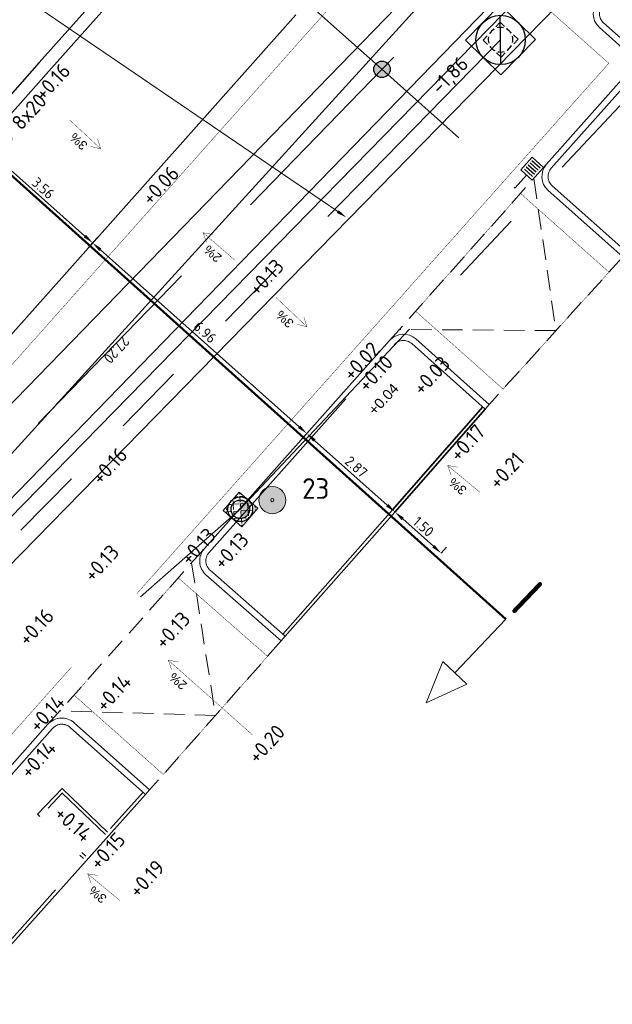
# Model space of a CAD drawing. Header units: metres. Extents: x 92403 to 95147, y 464428 to 465602.
# Tile 366 of 568: x 93082 to 93096, y 465025 to 465049. Entities that reach past the tile are written whole.
import ezdxf
from ezdxf import colors
from ezdxf.entities.mleader import LeaderData, LeaderLine
from ezdxf.enums import TextEntityAlignment as Align
from ezdxf.math import Vec2, Vec3

# ---------------------------------------------------------------- set-up
doc = ezdxf.new("R2010")
doc.units = ezdxf.units.M
for name, pattern in [('CENTER', [2, 1.25, -0.25, 0.25, -0.25]), ('DASHED', [0.75, 0.5, -0.25]), ('RI-DRAINAGE', [19.2, 6, -1.8, 1.8, -1.8, 2.4, -1.8, 1.8, -1.8]), ('RI-GWA', [18.45, 6, -1.8, 1.75, -1.8, 1.75, -1.8, 1.75, -1.8]), ('RI-HWA', [7.4, 5, -2.4]), ('RI-HWA_KOLKAANSLUITING', [4.3, 2.5, -1.8]), ('VH-OPSLUITBAND_80X200', [14, 8, -2, 2, -2]), ('VH-TROTTOIRBAND', [15, 5, -2, 2, -2, 2, -2])]:
    doc.linetypes.add(name, pattern=pattern)
doc.layers.get('0').update_dxf_attribs({"linetype": 'CONTINUOUS'})
doc.layers.get('Defpoints').update_dxf_attribs({"linetype": 'CONTINUOUS'})
for name, color, linetype, lineweight in [('B-OI-RI-DRAINAGE_DRAIN_PVC-G', 90, 'RI-DRAINAGE', 18), ('B-WE-RI-GWA_STROOMRICHTING-S', 30, 'CONTINUOUS', 25), ('B-WE-VH-VERHARDING_FUNDERING-G', 252, 'CONTINUOUS', 18), ('B-XX-AL-HOOGTELABEL-T18-bomen', 90, 'CONTINUOUS', 18), ('N-RO-VH-VERHARDING_HELLING-G', 251, 'CONTINUOUS', 9), ('N-WE-GK-KISTDAM-G', 40, 'CONTINUOUS', 30), ('N-WE-IE-MEUBILAIR_WEGMEUBILAIR_LICHTMAST-T25', 7, 'CONTINUOUS', 25), ('N-WE-RI-HWA_HULPSTUK-S', 150, 'CONTINUOUS', 25), ('N-WE-RI-HWA_KOLK_STRAATKOLK-S', 150, 'CONTINUOUS', 25), ('N-WE-RI-HWA_KOLKAANSLUITING-G', 150, 'RI-HWA_KOLKAANSLUITING', 25), ('N-WE-RI-PUT-OPHOOGTEBRENGEN-S', 7, 'CONTINUOUS', 25), ('N-WE-VH-KANTOPSLUITING_OPSLUITBAND_80X200-G', 7, 'VH-OPSLUITBAND_80X200', 35), ('N-WE-VH-KANTOPSLUITING_TROTTOIRBAND-G', 7, 'VH-TROTTOIRBAND', 35), ('N-WE-VH-KANTOPSLUITING_TROTTOIRBAND_130 150-T18', 10, 'CONTINUOUS', 18), ('N-WE-VH-KANTOPSLUITING_VOORKANTBAND-G', 50, 'CONTINUOUS', 35), ('X-XX-AL-HOOGTELABEL-T-afschot', 7, 'CONTINUOUS', 18), ('X-XX-AL-HOOGTELABEL-T18', 7, 'CONTINUOUS', 18), ('X-XX-AL-M', 7, 'CONTINUOUS', 18), ('X-XX-AL-T', 7, 'CONTINUOUS', 5), ('X-XX-AL-VERWIJZING-S', 7, 'CONTINUOUS', 13)]:
    doc.layers.add(name, color=color, linetype=linetype, lineweight=lineweight)
for name, color, linetype, lineweight, true_color in [('B-OI-RI-GWA_TRANSPORTLEIDING-G', 7, 'RI-GWA', 18, 0xff8400), ('B-XX-KL-ET_LS_OV_LICHTMAST-S', 7, 'CONTINUOUS', 9, 0xff0026), ('N-OI-RI-DRAINAGE_DRAIN_PVC-G', 7, 'RI-DRAINAGE', 18, 0x00ff04), ('N-OI-RI-HWA_TRANSPORTLEIDING-G', 7, 'RI-HWA', 35, 0x007bff), ('N-RO-VH-VERHARDING-G', 7, 'CONTINUOUS', 9, 0x784a3b), ('N-WE-RI-DRAINAGE_PUTRAND-S', 7, 'CONTINUOUS', 5, 0x00ff04)]:
    doc.layers.add(name, color=color, linetype=linetype, lineweight=lineweight, true_color=true_color)
doc.layers.add('B-WE-RI-GWA_RIOOLPUT_INSPECTIEPUT-S', color=30, linetype='CONTINUOUS', lineweight=25, transparency=0.3)
doc.layers.add('G_GRENS_ALGEMEEN', color=77, linetype='CONTINUOUS')
doc.layers.add('hulplijn profielen', color=7, linetype='CONTINUOUS')
doc.styles.add('1_500_2mm', font='arial.ttf', dxfattribs={"height": 1})
doc.styles.add('NLCS-ISO', font='NLCS-ISO.ttf')
doc.styles.add('NLCS-ISO-M100-T25', font='NLCS-ISO.ttf', dxfattribs={"height": 0.25})
doc.styles.add('NLCS-ISO-M100-T35', font='NLCS-ISO.ttf', dxfattribs={"height": 0.35})
doc.styles.add('NLCS-ISO-M200-T18', font='NLCS-ISO.ttf', dxfattribs={"height": 0.36})
doc.styles.add('NLCS-ISO-M200-T25', font='NLCS-ISO.ttf', dxfattribs={"height": 0.5})
doc.dimstyles.new('NLCS-M100-T25-PIJL_L2_H1', dxfattribs={"dimscale": 0.1, "dimtxt": 2.5, "dimasz": 2.5, "dimexe": 2, "dimexo": 2, "dimgap": 0.7, "dimtad": 1, "dimzin": 0, "dimdsep": 46, "dimtxsty": 'NLCS-ISO-M100-T25', "dimcen": 0, "dimdle": 2, "dimclrd": 256, "dimclre": 256, "dimclrt": 256, "dimadec": 1, "dimazin": 0, "dimtfac": 1, "dimtdec": 3, "dimtofl": 0, "dimtmove": 0, "dimatfit": 3, "dimfxl": 2, "dimfxlon": 1, "dimtfillclr": 256, "dimtolj": 1, "dimtzin": 0, "dimlwd": -1, "dimlwe": -1, "dimarcsym": 0})

# ---------------------------------------------------------------- blocks, each defined once
blk = doc.blocks.new('Putdeksel 600x600')
at = {"ltscale": 0.1}
h = blk.add_hatch(dxfattribs=at)
h.set_pattern_fill('ANGLE', color=8, scale=0.025, angle=45)
h.set_pattern_definition([(45, (-93679.67512, -463937.87647), (-0.123478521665, 0.123478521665), [0.127, -0.047625]), (135, (-93679.67512, -463937.87647), (-0.123478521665, -0.123478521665), [0.127, -0.047625])])
h.paths.add_polyline_path([(-0.3, -0.3), (0.3, -0.3), (0.3, 0.3), (-0.3, 0.3)])
at = {"color": 250, "ltscale": 0.1}
blk.add_lwpolyline([(-0.3, -0.3), (0.3, -0.3), (0.3, 0.3), (-0.3, 0.3)], close=True, dxfattribs=at)
blk = doc.blocks.new('LIGHTWEL 4M')
at = {"true_color": 0xffffff}
h = blk.add_hatch(color=7, dxfattribs=at)
h.dxf.hatch_style = 1
edge = h.paths.add_edge_path()
edge.add_arc((0, 0), 0.33, 0, 360)
at = {"color": 18, "true_color": 0x000000}
for radius in [0.33, 0.04]:
    blk.add_circle((0, 0), radius, dxfattribs=at)
blk = doc.blocks.new('*D102')
at = {"layer": 'Defpoints', "color": 0, "transparency": 16777216}
for p in [(93093.045, 465051.481), (93094.57, 465050.094), (93076.27, 465029.967)]:
    blk.add_point(p, dxfattribs=at)
at = {"layer": 'X-XX-AL-M', "transparency": 16777216}
for p, q in [((93093.193, 465051.346), (93092.897, 465051.615)), ((93074.913, 465031.539), (93092.877, 465051.296)), ((93074.893, 465031.219), (93074.597, 465031.488))]:
    blk.add_line(p, q, dxfattribs=at)
for points in [[(93092.908, 465051.268), (93092.846, 465051.324), (93093.045, 465051.481)], [(93074.944, 465031.511), (93074.883, 465031.567), (93074.745, 465031.354)]]:
    blk.add_solid(points, dxfattribs=at)
at = {"layer": 'X-XX-AL-M', "transparency": 16777216, "insert": (93084.04, 465041.286), "char_height": 0.25, "attachment_point": 5, "rotation": 227.7218, "style": 'NLCS-ISO-M100-T25'}
blk.add_mtext('\\A1;27.20', dxfattribs=at)
blk = doc.blocks.new('*D119')
at = {"layer": 'Defpoints', "color": 0, "transparency": 16777216}
for p in [(93090.799, 465037.35), (93090.799, 465037.35), (93091.919, 465036.353)]:
    blk.add_point(p, dxfattribs=at)
at = {"layer": 'X-XX-AL-M', "transparency": 16777216}
for p, q in [((93090.799, 465037.35), (93090.932, 465037.5)), ((93091.733, 465036.519), (93090.986, 465037.184)), ((93091.919, 465036.353), (93092.052, 465036.502))]:
    blk.add_line(p, q, dxfattribs=at)
for points in [[(93091.013, 465037.215), (93090.958, 465037.153), (93090.799, 465037.35)], [(93091.76, 465036.55), (93091.705, 465036.488), (93091.919, 465036.353)]]:
    blk.add_solid(points, dxfattribs=at)
at = {"layer": 'X-XX-AL-M', "transparency": 16777216, "insert": (93091.489, 465036.997), "char_height": 0.25, "attachment_point": 5, "rotation": 318.3258, "style": 'NLCS-ISO-M100-T25'}
blk.add_mtext('\\A1;1.50', dxfattribs=at)
blk = doc.blocks.new('*D120')
at = {"layer": 'Defpoints', "color": 0, "transparency": 16777216}
for p in [(93088.657, 465039.257), (93088.657, 465039.257), (93090.799, 465037.35)]:
    blk.add_point(p, dxfattribs=at)
at = {"layer": 'X-XX-AL-M', "transparency": 16777216}
for p, q in [((93088.657, 465039.257), (93088.79, 465039.407)), ((93090.612, 465037.516), (93088.843, 465039.091)), ((93090.799, 465037.35), (93090.932, 465037.5))]:
    blk.add_line(p, q, dxfattribs=at)
for points in [[(93088.871, 465039.122), (93088.816, 465039.06), (93088.657, 465039.257)], [(93090.64, 465037.548), (93090.584, 465037.485), (93090.799, 465037.35)]]:
    blk.add_solid(points, dxfattribs=at)
at = {"layer": 'X-XX-AL-M', "transparency": 16777216, "insert": (93089.857, 465038.449), "char_height": 0.25, "attachment_point": 5, "rotation": 318.3258, "style": 'NLCS-ISO-M100-T25'}
blk.add_mtext('\\A1;2.87', dxfattribs=at)
blk = doc.blocks.new('*D121')
at = {"layer": 'Defpoints', "color": 0, "transparency": 16777216}
for p in [(93083.458, 465043.885), (93083.458, 465043.885), (93088.657, 465039.257)]:
    blk.add_point(p, dxfattribs=at)
at = {"layer": 'X-XX-AL-M', "transparency": 16777216}
for p, q in [((93083.458, 465043.885), (93083.325, 465043.735)), ((93088.47, 465039.423), (93083.645, 465043.719)), ((93088.657, 465039.257), (93088.524, 465039.108))]:
    blk.add_line(p, q, dxfattribs=at)
for points in [[(93083.672, 465043.75), (93083.617, 465043.688), (93083.458, 465043.885)], [(93088.498, 465039.454), (93088.442, 465039.392), (93088.657, 465039.257)]]:
    blk.add_solid(points, dxfattribs=at)
at = {"layer": 'X-XX-AL-M', "transparency": 16777216, "insert": (93086.187, 465041.717), "char_height": 0.25, "attachment_point": 5, "rotation": 318.3254, "style": 'NLCS-ISO-M100-T25'}
blk.add_mtext('\\A1;6.96', dxfattribs=at)
blk = doc.blocks.new('*D122')
at = {"layer": 'Defpoints', "color": 0, "transparency": 16777216}
for p in [(93080.796, 465046.255), (93080.796, 465046.255), (93083.458, 465043.885)]:
    blk.add_point(p, dxfattribs=at)
at = {"layer": 'X-XX-AL-M', "transparency": 16777216}
for p, q in [((93080.796, 465046.255), (93080.929, 465046.404)), ((93083.271, 465044.051), (93080.982, 465046.088)), ((93083.458, 465043.885), (93083.591, 465044.034))]:
    blk.add_line(p, q, dxfattribs=at)
for points in [[(93081.01, 465046.12), (93080.955, 465046.057), (93080.796, 465046.255)], [(93083.299, 465044.082), (93083.243, 465044.02), (93083.458, 465043.885)]]:
    blk.add_solid(points, dxfattribs=at)
at = {"layer": 'X-XX-AL-M', "transparency": 16777216, "insert": (93082.256, 465045.215), "char_height": 0.25, "attachment_point": 5, "rotation": 318.3256, "style": 'NLCS-ISO-M100-T25'}
blk.add_mtext('\\A1;3.56', dxfattribs=at)
blk = doc.blocks.new('SAL-VERWIJZING_DOORSNEDE_BOVEN-SO')
for p, q in [((-2, 9), (0, 14)), ((0, 14), (2, 9)), ((2, 9), (-2, 9)), ((0, 0), (0, 9))]:
    blk.add_line(p, q)
at = {"lineweight": 50, "style": 'NLCS-ISO'}
blk.add_attdef('...', text='', height=5, dxfattribs=at).set_placement((-0.05, -1.19), align=Align.TOP_CENTER)
blk = doc.blocks.new('STRAATKOLK 415X375')
at = {"layer": 'N-WE-RI-HWA_KOLK_STRAATKOLK-S', "flags": 128}
blk.add_lwpolyline([(-0.415, 0), (0, 0), (0, 0.375), (-0.415, 0.375)], close=True, dxfattribs=at)
for points in [[(-0.344, 0.055), (-0.344, 0.32)], [(-0.275, 0.055), (-0.275, 0.32)], [(-0.207, 0.055), (-0.207, 0.32)], [(-0.137, 0.055), (-0.137, 0.32)], [(-0.068, 0.055), (-0.068, 0.32)]]:
    blk.add_lwpolyline(points, dxfattribs=at)
blk = doc.blocks.new('B-SRI-PUT_GWA-SO')
blk.add_line((-1.414, -1.414), (1.414, 1.414))
at = {"lineweight": -3, "flags": 128}
blk.add_lwpolyline([(2, -2), (2, 2), (-2, 2), (-2, -2)], close=True, dxfattribs=at)
at = {"lineweight": -3}
blk.add_circle((0, 0), 2, dxfattribs=at)
blk = doc.blocks.new('Bestaande drainageput')
at = {"lineweight": -3}
blk.add_hatch(color=4, dxfattribs=at).paths.add_polyline_path([(0.197, 0.227, 0.267949), (-0.098, 0.284), (0.098, -0.284, 0.57735)])
at = {"color": 4, "lineweight": -3}
for radius in [0.4, 0.3]:
    blk.add_circle((0, 0), radius, dxfattribs=at)
blk = doc.blocks.new('SRI-PUT_OPHOOGTEBRENGEN-SO')
at = {"lineweight": -3}
for points in [[(-1.01, 1.99), (-2.01, 1.99), (-2.01, 0.99)], [(0.49, 1.99), (-0.51, 1.99)], [(1.99, 0.99), (1.99, 1.99), (0.99, 1.99)], [(-2.01, 0.49), (-2.01, -0.51)], [(1.99, -0.51), (1.99, 0.49)], [(0.99, -2.01), (1.99, -2.01), (1.99, -1.01)], [(-0.51, -2.01), (0.49, -2.01)]]:
    blk.add_lwpolyline(points, dxfattribs=at)
blk.add_lwpolyline([(-1.01, -2.01), (-2.01, -2.01), (-2.01, -1.01)])
for start, end in [(120.0024, 150.0024), (74.9976, 104.9976), (29.9976, 59.9976), (165.0024, 195.0024), (344.9976, 14.9976), (210.0024, 240.0024), (299.9976, 329.9976), (255.0024, 285.0024)]:
    blk.add_arc((-0.01, -0.01), 2, start, end, dxfattribs=at)
blk = doc.blocks.new('SRI-HULP_INLAAT_KOLK-SO')
h = blk.add_hatch(color=256)
edge = h.paths.add_edge_path()
edge.add_arc((0, 0), 1, 0, 360)
blk.add_circle((0, 0), 1)
blk = doc.blocks.new('*U377')
at = {"ltscale": 0.1, "style": 'NLCS-ISO'}
for tag, p in [('BOBL', (-152.03, 0)), ('MAT', (-1, 0.5))]:
    blk.add_attdef(tag, text='', height=1.8, dxfattribs=at).set_placement(p, align=Align.BOTTOM_RIGHT)
for tag, p in [('DIA', (1, 0.5)), ('BOBR', (151.45, 0))]:
    blk.add_attdef(tag, text='', height=1.8, dxfattribs=at).set_placement(p, align=Align.BOTTOM_LEFT)
blk.add_attdef('JVA', text='', height=1.8, dxfattribs=at).set_placement((0, -1), align=Align.TOP_CENTER)

msp = doc.modelspace()

# ---------------------------------------------------------------- linework, layer by layer
at = {"layer": 'B-OI-RI-DRAINAGE_DRAIN_PVC-G', "color": 4, "elevation": 0.1, "flags": 128}
msp.add_lwpolyline([(93087.042, 465037.419), (93135.245628, 465088.65866)], dxfattribs=at)
at = {"layer": 'B-OI-RI-DRAINAGE_DRAIN_PVC-G', "color": 4, "ltscale": 20, "elevation": 0.1, "flags": 128}
msp.add_lwpolyline([(93087.042, 465037.419), (93084.621144, 465035.291754)], dxfattribs=at)
at = {"layer": 'B-OI-RI-GWA_TRANSPORTLEIDING-G'}
msp.add_lwpolyline([(93185.772, 465166.92), (93176.007, 465155.086), (93139.939, 465096.436), (93093.361, 465048.812), (93048.208, 465002.656), (93002.339, 464961.664)], dxfattribs=at)
at = {"layer": 'B-WE-VH-VERHARDING_FUNDERING-G', "lineweight": 13, "flags": 128}
for points in [[(93185.463476, 465167.174583), (93175.680812, 465155.319177), (93139.621728, 465096.683675), (93093.075034, 465049.091685), (93047.931452, 465002.945312), (93002.072458, 464961.962254)], [(93186.080524, 465166.665417), (93176.333188, 465154.852823), (93140.256272, 465096.188325), (93093.646966, 465048.532315), (93048.484548, 465002.366688), (93002.605542, 464961.365746)]]:
    msp.add_lwpolyline(points, dxfattribs=at)
at = {"layer": 'G_GRENS_ALGEMEEN'}
for points in [[(93105.9714, 465073.9868), (93102.8532, 465070.8296), (93100.6581, 465068.5964), (93098.4976, 465066.3219), (93097.0794, 465064.8386), (93095.0801, 465062.646), (93092.3101, 465059.616), (93089.648, 465056.6437), (93087.2159, 465053.9236), (93084.6637, 465051.0664), (93082.1624, 465048.261), (93080.021, 465045.8486), (93074.4412, 465039.5463), (93073.9846, 465039.072)], [(93106.192, 465073.769), (93103.074, 465070.612), (93100.881, 465068.381), (93098.722, 465066.108), (93097.306, 465064.627), (93095.309, 465062.437), (93092.54, 465059.408), (93089.879, 465056.437), (93087.447, 465053.717), (93084.895, 465050.86), (93082.394, 465048.055), (93080.253, 465045.643), (93074.669, 465039.336), (93074.208, 465038.857), (93073.9846, 465039.072)]]:
    msp.add_lwpolyline(points, dxfattribs=at)
at = {"layer": 'hulplijn profielen', "linetype": 'CENTER', "flags": 128}
msp.add_lwpolyline([(93088.570915, 465039.160931), (93086.093442, 465041.383005), (93084.953693, 465042.405258)], dxfattribs=at)
at = {"layer": 'N-OI-RI-HWA_TRANSPORTLEIDING-G', "flags": 128}
msp.add_lwpolyline([(93051.199733, 465007.646972), (93096.017366, 465053.798123)], dxfattribs=at)
at = {"layer": 'N-RO-VH-VERHARDING-G', "flags": 128}
msp.add_lwpolyline([(93084.530304, 465035.369674, 0.01, 0.01, 0), (93095.988034, 465048.245263, 0.01, 0.01, 0), (93091.536287, 465052.208035, 0.01, 0.01, 0), (93074.29176, 465032.829548, 0.01, 0.01, 0), (93078.747236, 465028.870968, 0.01, 0.01, 0), (93082.940167, 465033.582761, 0, 0, 0)], format="xyseb", dxfattribs=at)
at = {"layer": 'N-RO-VH-VERHARDING-G', "const_width": 0.01, "flags": 128}
for points in [[(93093.422621, 465040.335217), (93091.298942, 465042.225574), (93093.845487, 465045.086344), (93095.991407, 465043.17613), (93093.422621, 465040.335217)], [(93084.889149, 465035.024693), (93085.536459, 465035.751962), (93087.704994, 465033.848294), (93085.172278, 465030.980183), (93083.005797, 465032.908699), (93083.299609, 465033.238805)]]:
    msp.add_lwpolyline(points, dxfattribs=at)
at = {"layer": 'N-RO-VH-VERHARDING_HELLING-G', "linetype": 'DASHED', "flags": 128}
for points in [[(93094.468914, 465045.786434), (93090.667296, 465041.515989)], [(93094.168912, 465045.449677), (93094.707014, 465041.755673), (93090.9056, 465041.78368)], [(93096.326762, 465043.547011), (93093.087267, 465039.964336)], [(93086.170148, 465036.463927), (93082.373976, 465032.198832)], [(93085.860306, 465036.115812), (93086.438635, 465032.414238), (93082.66372, 465032.524367)], [(93088.035955, 465034.223083), (93084.841315, 465030.605392)]]:
    msp.add_lwpolyline(points, dxfattribs=at)
at = {"layer": 'N-WE-GK-KISTDAM-G', "flags": 128}
msp.add_lwpolyline([(93007.319329, 464967.705974), (93051.741926, 465007.125389), (93051.773649, 465007.089639), (93096.591282, 465053.24079), (93135.514384, 465092.424358), (93134.410574, 465093.583487), (93095.449797, 465054.361918), (93050.625817, 465008.204306), (93050.65754, 465008.168556), (93006.323734, 464968.827932)], close=True, dxfattribs=at)
at = {"layer": 'N-WE-RI-HWA_KOLKAANSLUITING-G', "flags": 128}
for points in [[(93090.482508, 465048.098579), (93088.796241, 465049.599893), (93089.072173, 465049.909871)], [(93090.482508, 465048.098579), (93093.71482, 465045.221295), (93093.990752, 465045.531274)]]:
    msp.add_lwpolyline(points, dxfattribs=at)
at = {"layer": 'N-WE-VH-KANTOPSLUITING_OPSLUITBAND_80X200-G', "flags": 128}
for points in [[(93092.928703, 465039.904661), (93090.737497, 465037.401618), (93088.075151, 465034.388272)], [(93082.175, 465029.963), (93082.120563, 465030.015199), (93082.719684, 465030.640006), (93083.821701, 465029.583293)], [(93074.457458, 465019.321668), (93078.471496, 465023.671489), (93079.666389, 465024.950586), (93084.681541, 465030.546797)], [(93083.145, 465029.023), (93083.239815, 465028.93803)]]:
    msp.add_lwpolyline(points, dxfattribs=at)
at = {"layer": 'N-WE-VH-KANTOPSLUITING_TROTTOIRBAND-G', "lineweight": 15}
for points in [[(93096.42797, 465043.65774), (93094.613791, 465045.272651, -0.414213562), (93094.589178, 465045.696201), (93096.606522, 465047.962469, 0.414213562), (93096.569603, 465048.597794), (93095.860012, 465049.229444, -0.414213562), (93095.835399, 465049.652993), (93098.348733, 465052.476453, -0.414213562), (93098.772283, 465052.501066), (93099.485217, 465051.86644, 0.410135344), (93100.116337, 465051.898701), (93105.603881, 465057.89294), (93106.794117, 465059.109697, -0.414213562), (93107.218356, 465059.114371), (93108.955258, 465057.415327)], [(93088.135273, 465034.335495), (93086.308354, 465035.939272, -0.416237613), (93086.282189, 465036.364193), (93090.779337, 465041.416255, -0.414209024), (93091.202883, 465041.440871), (93092.987534, 465039.852294)]]:
    msp.add_lwpolyline(points, format="xyb", dxfattribs=at)
at = {"layer": 'N-WE-VH-KANTOPSLUITING_TROTTOIRBAND-G', "lineweight": 15, "flags": 128}
msp.add_lwpolyline([(93084.741203, 465030.493688), (93082.909779, 465032.12395, 0.41442198), (93082.486088, 465032.099178), (93079.946665, 465029.24232), (93079.100314, 465028.289731, -0.414213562), (93078.465025, 465028.252214), (93077.75484, 465028.883195, 0.41421356), (93077.331314, 465028.858184), (93075.349486, 465026.62759), (93073.752554, 465024.939871, 0.414213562), (93073.764276, 465024.515769), (93074.454357, 465023.862809, -0.414178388), (93074.471977, 465023.226695), (93072.702121, 465021.355773, 0.418563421), (93072.716099, 465020.928604), (93074.51625, 465019.267414)], format="xyb", dxfattribs=at)
at = {"layer": 'N-WE-VH-KANTOPSLUITING_VOORKANTBAND-G', "linetype": 'Continuous', "lineweight": 15}
for points in [[(93108.955258, 465057.415327), (93109.058505, 465057.524163), (93107.323247, 465059.221599, 0.414213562), (93106.686889, 465059.214588), (93105.494918, 465057.996057), (93100.005698, 465051.999988, -0.410135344), (93099.584951, 465051.97848), (93098.872017, 465052.613106, 0.414213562), (93098.236693, 465052.576187), (93095.723359, 465049.752727, 0.414213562), (93095.760278, 465049.117403), (93096.469868, 465048.485753, -0.414213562), (93096.494481, 465048.062204), (93094.477137, 465045.795935, 0.414213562), (93094.514056, 465045.160611), (93096.326762, 465043.547011), (93096.42797, 465043.65774)], [(93092.987534, 465039.852294), (93093.087267, 465039.964336), (93091.302616, 465041.552913, 0.414209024), (93090.667296, 465041.515989), (93086.170148, 465036.463927, 0.416237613), (93086.209396, 465035.826545), (93088.035955, 465034.223083), (93088.135273, 465034.335495)]]:
    msp.add_lwpolyline(points, format="xyb", dxfattribs=at)
at = {"layer": 'N-WE-VH-KANTOPSLUITING_VOORKANTBAND-G', "linetype": 'Continuous', "lineweight": 15, "flags": 128}
msp.add_lwpolyline([(93088.389553, 465049.425022), (93080.410071, 465040.462263)], dxfattribs=at)
at = {"layer": 'N-WE-VH-KANTOPSLUITING_VOORKANTBAND-G', "flags": 128}
for points in [[(93092.988897, 465039.851967), (93090.79757, 465037.348786), (93088.135273, 465034.335495)], [(93074.51625, 465019.267414), (93078.530123, 465023.617056), (93079.725414, 465024.896579), (93084.741118, 465030.493406)], [(93082.376, 465030.166), (93082.722057, 465030.526894), (93083.766331, 465029.52555)], [(93083.198391, 465029.082577), (93083.293205, 465028.997607)]]:
    msp.add_lwpolyline(points, dxfattribs=at)
at = {"layer": 'N-WE-VH-KANTOPSLUITING_VOORKANTBAND-G', "linetype": 'Continuous', "lineweight": 15, "flags": 128}
msp.add_lwpolyline([(93084.741203, 465030.493688), (93084.841315, 465030.605392), (93083.009513, 465032.235991, 0.41442198), (93082.373976, 465032.198832), (93079.834554, 465029.341975), (93078.988179, 465028.38936, -0.414213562), (93078.564653, 465028.364348), (93077.854468, 465028.99533, 0.41421356), (93077.219179, 465028.957812), (93075.238914, 465026.728976), (93073.643598, 465025.042967, 0.414213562), (93073.661181, 465024.406813), (93074.351262, 465023.753853, -0.414178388), (93074.363009, 465023.329777), (93072.593266, 465021.458975), (93072.593266, 465021.458975, 0.418431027), (93072.614373, 465020.818368), (93074.414524, 465019.157179), (93074.51625, 465019.267414)], format="xyb", dxfattribs=at)
at = {"layer": 'X-XX-AL-HOOGTELABEL-T-afschot', "const_width": 0.008865}
for points in [[(93082.899374, 465046.869936), (93083.652094, 465046.170692)], [(93083.579819, 465046.405492), (93083.652094, 465046.170692), (93083.412614, 465046.225499)], [(93086.380579, 465044.085983), (93086.139285, 465044.132155), (93086.219946, 465043.900102)], [(93086.91663, 465043.460393), (93086.139285, 465044.132155)], [(93087.912122, 465042.557921), (93088.656678, 465041.849989)], [(93088.587132, 465042.085612), (93088.656678, 465041.849989), (93088.417849, 465041.907572)], [(93092.317129, 465038.440456), (93092.074946, 465038.481714), (93092.160307, 465038.251348)], [(93092.865785, 465037.825891), (93092.074946, 465038.481714)], [(93085.53671, 465033.709684), (93085.295331, 465033.755408), (93085.376422, 465033.523505)], [(93087.33448, 465031.943644), (93085.295331, 465033.755408)], [(93083.577552, 465028.527754), (93083.335369, 465028.569012), (93083.42073, 465028.338646)], [(93084.126208, 465027.913189), (93083.335369, 465028.569012)]]:
    msp.add_lwpolyline(points, dxfattribs=at)
at = {"layer": 'X-XX-AL-VERWIJZING-S', "lineweight": 50, "flags": 128}
msp.add_lwpolyline([(93093.491216, 465034.747857), (93080.102685, 465046.756182)], dxfattribs=at)

# ---------------------------------------------------------------- block references
at = {"layer": 'B-WE-RI-GWA_RIOOLPUT_INSPECTIEPUT-S', "xscale": 0.3, "yscale": 0.3, "zscale": 0.3, "rotation": 45.63617462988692}
msp.add_blockref('B-SRI-PUT_GWA-SO', (93093.361, 465048.812), dxfattribs=at)
at = {"layer": 'B-WE-RI-GWA_STROOMRICHTING-S'}
ref = msp.add_blockref('*U377', (93070.7845, 465025.734), dxfattribs=dict(at, xscale=0.2, yscale=0.2, zscale=0.2, rotation=45.62935039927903))
ref.add_attrib('BOBR', '-1,86', dxfattribs={"layer": '0', "ltscale": 0.1, "height": 0.36, "rotation": 45.6293504, "style": 'NLCS-ISO'}).set_placement((93091.96671, 465047.386738), align=Align.BOTTOM_LEFT)
at = {"layer": 'B-XX-KL-ET_LS_OV_LICHTMAST-S'}
msp.add_blockref('LIGHTWEL 4M', (93087.820206, 465037.640791), dxfattribs=at)
at = {"layer": 'N-OI-RI-DRAINAGE_DRAIN_PVC-G', "xscale": 0.75, "yscale": 0.75, "zscale": 0.75}
msp.add_blockref('Bestaande drainageput', (93087.042, 465037.419, 0.1), dxfattribs=at)
at = {"layer": 'N-WE-RI-DRAINAGE_PUTRAND-S', "rotation": 228.9983486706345}
msp.add_blockref('Putdeksel 600x600', (93087.046976, 465037.414125, 0.1), dxfattribs=at)
at = {"layer": 'N-WE-RI-HWA_HULPSTUK-S', "xscale": 0.2, "yscale": 0.2, "zscale": 0.2, "rotation": 48.4055220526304}
msp.add_blockref('SRI-HULP_INLAAT_KOLK-SO', (93090.482508, 465048.098579), dxfattribs=at)
at = {"layer": 'N-WE-RI-HWA_KOLK_STRAATKOLK-S', "rotation": 48.32572184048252}
msp.add_blockref('STRAATKOLK 415X375', (93094.406734, 465045.716585), dxfattribs=at)
at = {"layer": 'N-WE-RI-PUT-OPHOOGTEBRENGEN-S', "xscale": 0.15, "yscale": 0.15, "zscale": 0.15, "rotation": 226.662498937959}
msp.add_blockref('SRI-PUT_OPHOOGTEBRENGEN-SO', (93093.360687, 465048.815805), dxfattribs=at)
at = {"layer": 'X-XX-AL-VERWIJZING-S', "xscale": 0.2000000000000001, "yscale": 0.2000000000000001, "zscale": 0.2000000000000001, "rotation": 136.3549556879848}
msp.add_blockref('SAL-VERWIJZING_DOORSNEDE_BOVEN-SO', (93093.491216, 465034.747857), dxfattribs=at).add_auto_attribs({'...': 'I'})

# ---------------------------------------------------------------- texts
at = {"layer": 'B-XX-AL-HOOGTELABEL-T18-bomen', "insert": (93090.125914, 465039.853546), "char_height": 0.25, "width": 4.66934953, "attachment_point": 1, "rotation": 47.2461092, "style": '1_500_2mm'}
msp.add_mtext('+0.04', dxfattribs=at)
at = {"layer": 'N-WE-IE-MEUBILAIR_WEGMEUBILAIR_LICHTMAST-T25', "insert": (93088.54309, 465038.171702), "char_height": 0.5, "attachment_point": 1, "style": 'NLCS-ISO-M200-T25'}
msp.add_mtext_dynamic_manual_height_columns('23', width=3.78348824, gutter_width=6.25, heights=[0], dxfattribs=at)
at = {"layer": 'N-WE-VH-KANTOPSLUITING_TROTTOIRBAND_130 150-T18', "insert": (93080.914222, 465046.24202), "char_height": 0.36, "width": 4.66934953, "attachment_point": 1, "rotation": 47.5990117, "style": 'NLCS-ISO-M200-T18'}
msp.add_mtext('OB 8x20', dxfattribs=at)
at = {"layer": 'X-XX-AL-HOOGTELABEL-T-afschot', "char_height": 0.22, "width": 4.66934953, "style": '1_500_2mm'}
for s, insert, attachment_point, rotation in [('3%', (93082.878999, 465046.416534), 3, 137.4513436), ('2%', (93086.468174, 465043.390571), 1, 138.825164), ('3%', (93087.886487, 465042.104786), 3, 136.7864882), ('3%', (93092.41884, 465037.746968), 1, 139.9898361), ('2%', (93085.625597, 465033.014436), 1, 138.9316398), ('3%', (93083.679263, 465027.834267), 1, 139.9898361)]:
    msp.add_mtext(s, dxfattribs=dict(at, insert=insert, attachment_point=attachment_point, rotation=rotation))
at = {"layer": 'X-XX-AL-HOOGTELABEL-T18', "char_height": 0.36, "width": 4.66934953, "attachment_point": 1, "style": 'NLCS-ISO-M200-T18'}
for s, insert, rotation in [('+0.16', (93082.011382, 465047.553968), 47.2461092), ('+0.06', (93084.609396, 465045.017251), 47.2461092), ('+0.13', (93087.201375, 465042.808448), 47.2461092), ('+0.02', (93089.493347, 465040.752963), 47.2461092), ('+0.10', (93089.855447, 465040.481569), 47.2461092), ('+0.03', (93091.192214, 465040.403781), 47.2461092), ('+0.17', (93092.084879, 465038.795776), 47.2461092), ('+0.16', (93083.396014, 465038.229373), 47.3951904), ('+0.21', (93093.036091, 465038.118929), 47.3951904), ('+0.13', (93085.547479, 465036.277365), 47.3951904), ('+0.13', (93086.349291, 465036.17053), 47.3951904), ('+0.13', (93083.202241, 465035.8704), 47.3951904), ('+0.16', (93081.614229, 465034.316902), 47.3951904), ('+0.13', (93084.928703, 465034.24298), 47.3951904), ('+0.14', (93083.487154, 465032.714299), 47.3951904), ('+0.14', (93081.870537, 465032.218701), 47.3951904), ('+0.20', (93087.190896, 465031.457443), 47.6591012), ('+0.14', (93081.659041, 465031.103068), 47.3951904), ('+0.14', (93082.738165, 465030.253432), 317.85009), ('+0.15', (93083.345302, 465028.883074), 47.2461092), ('+0.19', (93084.296514, 465028.206227), 47.3951904)]:
    msp.add_mtext(s, dxfattribs=dict(at, insert=insert, rotation=rotation))

# ---------------------------------------------------------------- dimensions: what is measured, and where the dimension line sits
at = {"layer": 'X-XX-AL-M'}
for p1, p2, distance, picture, middle in [((93076.269999, 465029.967435), (93094.569983, 465050.094207), 2.060789, '*D102', (93084.039519, 465041.285996)), ((93083.457899, 465043.884834), (93080.795653, 465046.254674), 0, '*D122', (93082.256431, 465045.215407)), ((93088.656559, 465039.257142), (93083.457898, 465043.884848), 0, '*D121', (93086.186884, 465041.716647)), ((93090.798861, 465037.350214), (93088.656589, 465039.257176), 0, '*D120', (93089.857379, 465038.449348)), ((93091.919298, 465036.35284), (93090.798842, 465037.350225), 0, '*D119', (93091.488724, 465036.997185))]:
    dim = msp.add_aligned_dim(p1=p1, p2=p2, distance=distance, dimstyle='NLCS-M100-T25-PIJL_L2_H1', dxfattribs=at)
    dim.commit()
    dim.dimension.update_dxf_attribs({"geometry": picture, "text_midpoint": middle})

# ---------------------------------------------------------------- leaders
at = {"layer": 'X-XX-AL-T'}
ml = msp.add_multileader_mtext('Standard', dxfattribs=at)
ml.set_content("Speelveld met patroon 'perzisch tapijt'\\PPatroon te leggen met kleur klinkers die elders in Leiden worden toegepast;\\P- Bruno (BBM)\\P- Incana (BBM)\\P- Limousin, Terro, Rubo, Lumino (BSPM)", color=256, style='NLCS-ISO-M100-T35')
ml.set_leader_properties(color=256, linetype='ByLayer', lineweight=-1)
ml.build(insert=Vec2(0, 0))
ml.multileader.update_dxf_attribs({"text_left_attachment_type": 5, "text_right_attachment_type": 5, "dogleg_length": 0.35, "arrow_head_size": 0.25})
ctx = ml.context
ctx.base_point, ctx.char_height, ctx.arrow_head_size, ctx.landing_gap_size, ctx.plane_origin, ctx.plane_x_axis, ctx.plane_y_axis = Vec3(93067.487842, 465039.244567), 0.35, 0.25, 0.09, Vec3(93089.680358, 465045.483096), Vec3(0.720421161, 0.693536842), Vec3(-0.693536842, 0.720421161)
ctx.left_attachment, ctx.right_attachment = 5, 5
notes = []
notes.append((ctx, [(0, (1, 1, 0), (93079.859274, 465051.154328), (-0.720421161, -0.693536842), 0.35, [(0, [(93089.615897, 465044.504354)], 0, [])])]))
ctx.mtext.insert, ctx.mtext.text_direction, ctx.mtext.rotation, ctx.mtext.flow_direction = Vec3(93065.57032, 465041.366189), Vec3(0.720421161, 0.693536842), 0.766386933, 5
for ctx, leaders in notes:
    for number, flags, end, landing, length, lines in leaders:
        leader = LeaderData()
        leader.index, (leader.has_last_leader_line, leader.has_dogleg_vector, leader.attachment_direction) = number, flags
        leader.last_leader_point, leader.dogleg_vector, leader.dogleg_length = Vec3(end), Vec3(landing), length
        for number, points, colour, breaks in lines:
            line = LeaderLine()
            line.index, line.vertices, line.color, line.breaks = number, Vec3.list(points), colors.encode_raw_color(colour), breaks
            leader.lines.append(line)
        ctx.leaders.append(leader)

doc.saveas('drawing.dxf')
